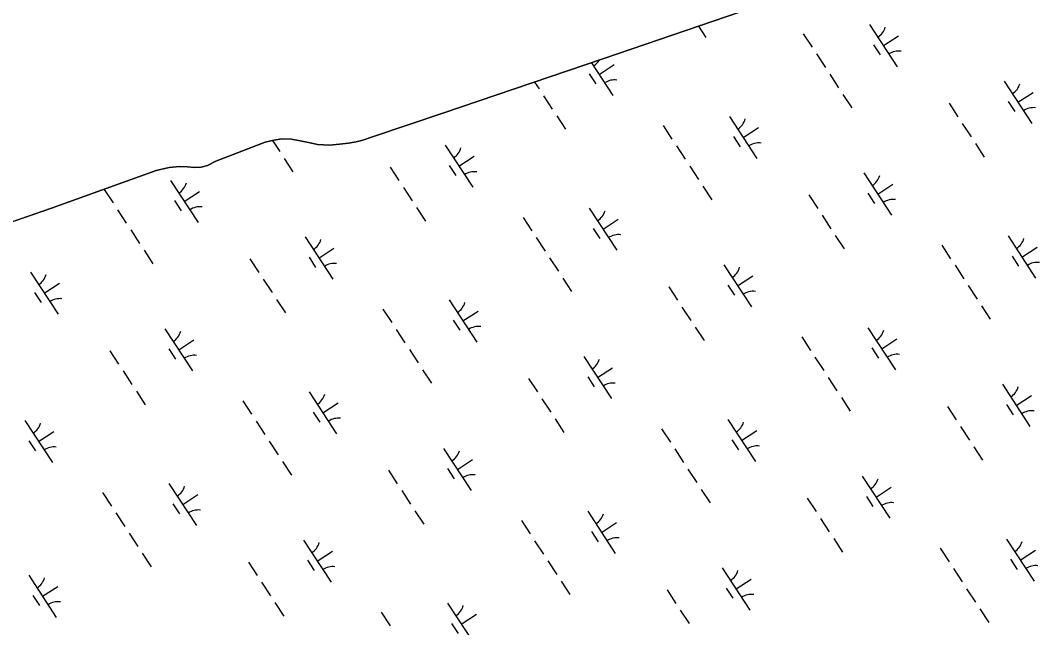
# Model space of a CAD drawing. Extents: x 3945642 to 3966284, y 206476 to 228921.
# Drawn here: x 3952485 to 3953497, y 219231 to 219834 of the extents above; entities that cross this region are included whole.
import ezdxf

# ---------------------------------------------------------------- set-up
doc = ezdxf.new("R2010")
doc.units = 0
doc.layers.add('V-TOPO-SHOR', color=7, linetype='Continuous')
doc.layers.add('V-WETL-SWMP', color=7, linetype='Continuous')

msp = doc.modelspace()

# ---------------------------------------------------------------- linework, layer by layer
at = {"layer": 'V-TOPO-SHOR'}
msp.add_lwpolyline([(3953200.1, 219842.5), (3953064.6, 219796.3), (3952904.8, 219741.8), (3952835, 219718.3), (3952825.4, 219715.2), (3952818.6, 219713.5), (3952810.9, 219712), (3952802, 219711), (3952792.3, 219710.3), (3952780.4, 219710.9), (3952773, 219712.4), (3952763.1, 219714.5), (3952754.3, 219716.2), (3952744.9, 219716.4), (3952736.8, 219715.2), (3952728.3, 219713.1), (3952679.3, 219694.3), (3952671, 219689.8), (3952664.7, 219688.2), (3952658.2, 219688), (3952651.2, 219688.6), (3952643.2, 219688.9), (3952633.1, 219687.9), (3952620.2, 219685.1), (3952516.2, 219647.7), (3952413.8, 219612.1)], dxfattribs=at)
at = {"layer": 'V-WETL-SWMP'}
for p, q in [((3953064.6, 219796.3), (3953200.1, 219842.5)), ((3953158.4, 219828.2), (3953165.7, 219817)), ((3953328.4, 219829.9), (3953355.8, 219788)), ((3953262.6, 219820.7), (3953271.4, 219807.4)), ((3953342.1, 219809), (3953357.1, 219818.8)), ((3953332.3, 219809.7), (3953338.9, 219799.7)), ((3952904.8, 219741.8), (3953064.6, 219796.3)), ((3953052.2, 219792), (3953073.6, 219759.4)), ((3953275.7, 219800.7), (3953284.5, 219787.3)), ((3953059.9, 219780.3), (3953074.9, 219790.2)), ((3952995.8, 219772.8), (3953000.2, 219766)), ((3953050.1, 219781.1), (3953056.7, 219771.1)), ((3953288.9, 219780.6), (3953297.7, 219767.2)), ((3953462, 219773.6), (3953489.4, 219731.8)), ((3953475.7, 219752.7), (3953490.7, 219762.6)), ((3953004.6, 219759.3), (3953013.4, 219746)), ((3953302, 219760.5), (3953310.8, 219747.1)), ((3953407.3, 219751.8), (3953416, 219738.4)), ((3953465.9, 219753.5), (3953472.5, 219743.5)), ((3952835, 219718.3), (3952904.8, 219741.8)), ((3953017.8, 219739.3), (3953026.5, 219725.9)), ((3953189.2, 219738.7), (3953216.6, 219696.9)), ((3953420.4, 219731.7), (3953429.2, 219718.3)), ((3953123.4, 219729.6), (3953132.2, 219716.2)), ((3953202.9, 219717.8), (3953218, 219727.7)), ((3952679.3, 219694.3), (3952728.3, 219713.1)), ((3952728.3, 219713.1), (3952736.8, 219715.2)), ((3952735.4, 219714.8), (3952742.7, 219703.7)), ((3952736.8, 219715.2), (3952744.9, 219716.4)), ((3952744.9, 219716.4), (3952754.3, 219716.2)), ((3952754.3, 219716.2), (3952763.1, 219714.5)), ((3952763.1, 219714.5), (3952773, 219712.4)), ((3952773, 219712.4), (3952780.4, 219710.9)), ((3952780.4, 219710.9), (3952792.3, 219710.3)), ((3952792.3, 219710.3), (3952802, 219711)), ((3952802, 219711), (3952810.9, 219712)), ((3952810.9, 219712), (3952818.6, 219713.5)), ((3952818.6, 219713.5), (3952825.4, 219715.2)), ((3952825.4, 219715.2), (3952835, 219718.3)), ((3953193.2, 219718.6), (3953199.8, 219708.6)), ((3953433.6, 219711.7), (3953442.3, 219698.3)), ((3952907, 219710.1), (3952934.4, 219668.3)), ((3953136.6, 219709.5), (3953145.4, 219696.1)), ((3952671, 219689.8), (3952679.3, 219694.3)), ((3952747.1, 219697), (3952755.9, 219683.6)), ((3952920.7, 219689.2), (3952935.8, 219699.1)), ((3952516.2, 219647.7), (3952620.2, 219685.1)), ((3952620.2, 219685.1), (3952633.1, 219687.9)), ((3952633.1, 219687.9), (3952643.2, 219688.9)), ((3952643.2, 219688.9), (3952651.2, 219688.6)), ((3952651.2, 219688.6), (3952658.2, 219688)), ((3952658.2, 219688), (3952664.7, 219688.2)), ((3952664.7, 219688.2), (3952671, 219689.8)), ((3952852.3, 219688.3), (3952861.1, 219674.9)), ((3952911, 219690), (3952917.6, 219680)), ((3953149.8, 219689.4), (3953158.5, 219676.1)), ((3953322.8, 219682.5), (3953350.2, 219640.7)), ((3952634.3, 219675.2), (3952661.7, 219633.4)), ((3953336.5, 219661.6), (3953351.6, 219671.4)), ((3952568.5, 219666.1), (3952577.3, 219652.7)), ((3952648, 219654.3), (3952663.1, 219664.1)), ((3952865.5, 219668.2), (3952874.3, 219654.8)), ((3953162.9, 219669.4), (3953171.7, 219656)), ((3953268.1, 219660.7), (3953276.9, 219647.3)), ((3953326.8, 219662.4), (3953333.4, 219652.3)), ((3952638.3, 219655.1), (3952644.8, 219645)), ((3952413.8, 219612.1), (3952516.2, 219647.7)), ((3952581.7, 219646), (3952590.4, 219632.6)), ((3952878.6, 219648.1), (3952887.4, 219634.7)), ((3953050.1, 219647.6), (3953077.5, 219605.7)), ((3953281.3, 219640.6), (3953290.1, 219627.2)), ((3952984.3, 219638.4), (3952993.1, 219625.1)), ((3953063.8, 219626.7), (3953078.9, 219636.5)), ((3952594.8, 219625.9), (3952603.6, 219612.5)), ((3953054.1, 219627.4), (3953060.6, 219617.4)), ((3953294.4, 219620.5), (3953303.2, 219607.1)), ((3953465.9, 219620), (3953493.3, 219578.1)), ((3952767.9, 219619), (3952795.3, 219577.1)), ((3952997.5, 219618.4), (3953006.2, 219605)), ((3953400.1, 219610.8), (3953408.9, 219597.4)), ((3952608, 219605.8), (3952616.7, 219592.4)), ((3952781.6, 219598), (3952796.6, 219607.9)), ((3953469.9, 219599.8), (3953476.4, 219589.8)), ((3953479.6, 219599), (3953494.7, 219608.9)), ((3952713.2, 219597.1), (3952722, 219583.7)), ((3952771.8, 219598.8), (3952778.4, 219588.8)), ((3953010.6, 219598.3), (3953019.4, 219584.9)), ((3953183.7, 219591.3), (3953211.1, 219549.5)), ((3953413.3, 219590.8), (3953422, 219577.4)), ((3952495.2, 219584), (3952522.6, 219542.2)), ((3953197.4, 219570.4), (3953212.4, 219580.3)), ((3952508.9, 219563.1), (3952523.9, 219573)), ((3952726.4, 219577), (3952735.1, 219563.7)), ((3953023.8, 219578.2), (3953032.5, 219564.8)), ((3953129, 219569.5), (3953137.8, 219556.1)), ((3953187.6, 219571.2), (3953194.2, 219561.2)), ((3953426.4, 219570.7), (3953435.2, 219557.3)), ((3952499.1, 219563.9), (3952505.7, 219553.9)), ((3952739.5, 219557), (3952748.3, 219543.6)), ((3952911, 219556.4), (3952938.4, 219514.6)), ((3953142.1, 219549.4), (3953150.9, 219536)), ((3953439.6, 219550.6), (3953448.3, 219537.2)), ((3952845.2, 219547.3), (3952853.9, 219533.9)), ((3952924.7, 219535.5), (3952939.7, 219545.4)), ((3952914.9, 219536.3), (3952921.5, 219526.3)), ((3953155.3, 219529.4), (3953164.1, 219516)), ((3953326.8, 219528.8), (3953354.2, 219487)), ((3952628.8, 219527.8), (3952656.2, 219486)), ((3952858.3, 219527.2), (3952867.1, 219513.8)), ((3953261, 219519.7), (3953269.7, 219506.3)), ((3952642.5, 219506.9), (3952657.5, 219516.8)), ((3953330.7, 219508.7), (3953337.3, 219498.6)), ((3953340.5, 219507.9), (3953355.5, 219517.8)), ((3952574.1, 219506), (3952582.8, 219492.6)), ((3952632.7, 219507.7), (3952639.3, 219497.6)), ((3952871.5, 219507.1), (3952880.2, 219493.8)), ((3953044.6, 219500.2), (3953072, 219458.4)), ((3953274.1, 219499.6), (3953282.9, 219486.2)), ((3953058.3, 219479.3), (3953073.3, 219489.1)), ((3952587.2, 219485.9), (3952596, 219472.5)), ((3952884.6, 219487.1), (3952893.4, 219473.7)), ((3952989.9, 219478.4), (3952998.6, 219465)), ((3953048.5, 219480.1), (3953055.1, 219470)), ((3953287.3, 219479.5), (3953296, 219466.1)), ((3953460.3, 219472.6), (3953487.7, 219430.7)), ((3952600.4, 219465.8), (3952609.1, 219452.4)), ((3952771.8, 219465.3), (3952799.2, 219423.4)), ((3953003, 219458.3), (3953011.8, 219444.9)), ((3953300.4, 219459.4), (3953309.2, 219446.1)), ((3953474, 219451.7), (3953489.1, 219461.5)), ((3952706, 219456.1), (3952714.8, 219442.8)), ((3952785.5, 219444.4), (3952800.6, 219454.2)), ((3953405.7, 219450.7), (3953414.4, 219437.4)), ((3953464.3, 219452.5), (3953470.9, 219442.4)), ((3952775.8, 219445.1), (3952782.4, 219435.1)), ((3953016.2, 219438.2), (3953024.9, 219424.8)), ((3953187.6, 219437.6), (3953215, 219395.8)), ((3952489.6, 219436.7), (3952517, 219394.8)), ((3952719.2, 219436.1), (3952728, 219422.7)), ((3953121.8, 219428.5), (3953130.6, 219415.1)), ((3953418.8, 219430.7), (3953427.6, 219417.3)), ((3952503.3, 219415.7), (3952518.4, 219425.6)), ((3953191.6, 219417.5), (3953198.2, 219407.5)), ((3953201.3, 219416.7), (3953216.4, 219426.6)), ((3952493.6, 219416.5), (3952500.1, 219406.5)), ((3952732.3, 219416), (3952741.1, 219402.6)), ((3952905.4, 219409), (3952932.8, 219367.2)), ((3953135, 219408.4), (3953143.7, 219395.1)), ((3953432, 219410.6), (3953440.7, 219397.2)), ((3952919.1, 219388.1), (3952934.2, 219398)), ((3952745.5, 219395.9), (3952754.3, 219382.5)), ((3952850.7, 219387.2), (3952859.5, 219373.8)), ((3952909.4, 219388.9), (3952915.9, 219378.9)), ((3953148.1, 219388.4), (3953156.9, 219375)), ((3953321.2, 219381.4), (3953348.6, 219339.6)), ((3952632.7, 219374.1), (3952660.1, 219332.3)), ((3952863.9, 219367.1), (3952872.6, 219353.7)), ((3953161.3, 219368.3), (3953170.1, 219354.9)), ((3953334.9, 219360.5), (3953350, 219370.4)), ((3952566.9, 219365), (3952575.7, 219351.6)), ((3952646.4, 219353.2), (3952661.4, 219363.1)), ((3953266.5, 219359.6), (3953275.3, 219346.2)), ((3953325.2, 219361.3), (3953331.7, 219351.3)), ((3952636.6, 219354), (3952643.2, 219344)), ((3952877, 219347.1), (3952885.8, 219333.7)), ((3952580, 219344.9), (3952588.8, 219331.5)), ((3952982.7, 219337.4), (3952991.5, 219324)), ((3953048.5, 219346.5), (3953075.9, 219304.7)), ((3953279.7, 219339.5), (3953288.4, 219326.1)), ((3953052.4, 219326.4), (3953059, 219316.3)), ((3953062.2, 219325.6), (3953077.2, 219335.4)), ((3952593.2, 219324.8), (3952602, 219311.5)), ((3952766.3, 219317.9), (3952793.7, 219276.1)), ((3952995.8, 219317.3), (3953004.6, 219303.9)), ((3953292.8, 219319.4), (3953301.6, 219306)), ((3953464.3, 219318.9), (3953491.7, 219277.1)), ((3952780, 219297), (3952795, 219306.8)), ((3953398.5, 219309.8), (3953407.3, 219296.4)), ((3953478, 219298), (3953493, 219307.8)), ((3952606.3, 219304.8), (3952615.1, 219291.4)), ((3952711.6, 219296), (3952720.3, 219282.7)), ((3952770.2, 219297.8), (3952776.8, 219287.7)), ((3953009, 219297.2), (3953017.8, 219283.8)), ((3953468.2, 219298.8), (3953474.8, 219288.7)), ((3953182.1, 219290.3), (3953209.5, 219248.4)), ((3953411.6, 219289.7), (3953420.4, 219276.3)), ((3952493.5, 219283), (3952520.9, 219241.1)), ((3952724.7, 219276), (3952733.5, 219262.6)), ((3953022.1, 219277.1), (3953030.9, 219263.8)), ((3953195.8, 219269.4), (3953210.8, 219279.2)), ((3952507.2, 219262.1), (3952522.3, 219271.9)), ((3953127.4, 219268.4), (3953136.1, 219255)), ((3953186, 219270.1), (3953192.6, 219260.1)), ((3953424.8, 219269.6), (3953433.6, 219256.2)), ((3952497.5, 219262.8), (3952504.1, 219252.8)), ((3952737.9, 219255.9), (3952746.7, 219242.5)), ((3952843.6, 219246.2), (3952852.3, 219232.8)), ((3952909.3, 219255.3), (3952936.7, 219213.5)), ((3953140.5, 219248.4), (3953149.3, 219235)), ((3953437.9, 219249.5), (3953446.7, 219236.1)), ((3952913.3, 219235.2), (3952919.9, 219225.2)), ((3952923, 219234.4), (3952938.1, 219244.3))]:
    msp.add_line(p, q, dxfattribs=at)
for centre, start, end in [((3953327.1, 219832.2), 302.4575, 344.0011), ((3953357.4, 219786), 82.4574, 124.0011), ((3953044.9, 219803.6), 302.4575, 329.9445), ((3953075.2, 219757.4), 82.4574, 124.0011), ((3953460.7, 219776), 302.4575, 344.0011), ((3953491, 219729.8), 82.4574, 124.0011), ((3953188, 219741), 302.4575, 344.0011), ((3953218.3, 219694.8), 82.4574, 124.0011), ((3952905.8, 219712.4), 302.4575, 344.0011), ((3952936.1, 219666.2), 82.4574, 124.0011), ((3952633.1, 219677.5), 302.4575, 344.0011), ((3953321.6, 219684.8), 302.4575, 344.0011), ((3953351.9, 219638.6), 82.4574, 124.0011), ((3952663.3, 219631.3), 82.4574, 124.0011), ((3953048.9, 219649.9), 302.4575, 344.0011), ((3953079.1, 219603.7), 82.4574, 124.0011), ((3952766.7, 219621.3), 302.4575, 344.0011), ((3953464.7, 219622.3), 302.4575, 344.0011), ((3952796.9, 219575.1), 82.4574, 124.0011), ((3953494.9, 219576.1), 82.4574, 124.0011), ((3952493.9, 219586.4), 302.4575, 344.0011), ((3953182.5, 219593.7), 302.4575, 344.0011), ((3953212.7, 219547.5), 82.4574, 124.0011), ((3952524.2, 219540.1), 82.4574, 124.0011), ((3952909.7, 219558.7), 302.4575, 344.0011), ((3952940, 219512.5), 82.4574, 124.0011), ((3952627.5, 219530.1), 302.4575, 344.0011), ((3953325.5, 219531.1), 302.4575, 344.0011), ((3952657.8, 219483.9), 82.4574, 124.0011), ((3953355.8, 219484.9), 82.4574, 124.0011), ((3953043.3, 219502.5), 302.4575, 344.0011), ((3953073.6, 219456.3), 82.4574, 124.0011), ((3953459.1, 219474.9), 302.4575, 344.0011), ((3952770.6, 219467.6), 302.4575, 344.0011), ((3952800.9, 219421.4), 82.4574, 124.0011), ((3953489.4, 219428.7), 82.4574, 124.0011), ((3952488.4, 219439), 302.4575, 344.0011), ((3953186.4, 219440), 302.4575, 344.0011), ((3952518.6, 219392.8), 82.4574, 124.0011), ((3953216.7, 219393.8), 82.4574, 124.0011), ((3952904.2, 219411.4), 302.4575, 344.0011), ((3952934.4, 219365.2), 82.4574, 124.0011), ((3953320, 219383.7), 302.4575, 344.0011), ((3952631.4, 219376.4), 302.4575, 344.0011), ((3952661.7, 219330.2), 82.4574, 124.0011), ((3953350.2, 219337.5), 82.4574, 124.0011), ((3953047.2, 219348.8), 302.4575, 344.0011), ((3953077.5, 219302.6), 82.4574, 124.0011), ((3953463, 219321.2), 302.4575, 344.0011), ((3952765, 219320.2), 302.4575, 344.0011), ((3952795.3, 219274), 82.4574, 124.0011), ((3953180.8, 219292.6), 302.4575, 344.0011), ((3953493.3, 219275), 82.4574, 124.0011), ((3952492.3, 219285.3), 302.4575, 344.0011), ((3952522.6, 219239.1), 82.4574, 124.0011), ((3953211.1, 219246.4), 82.4574, 124.0011), ((3952908.1, 219257.7), 302.4575, 344.0011)]:
    msp.add_arc(centre, 17.6, start, end, dxfattribs=at)

doc.saveas('drawing.dxf')
